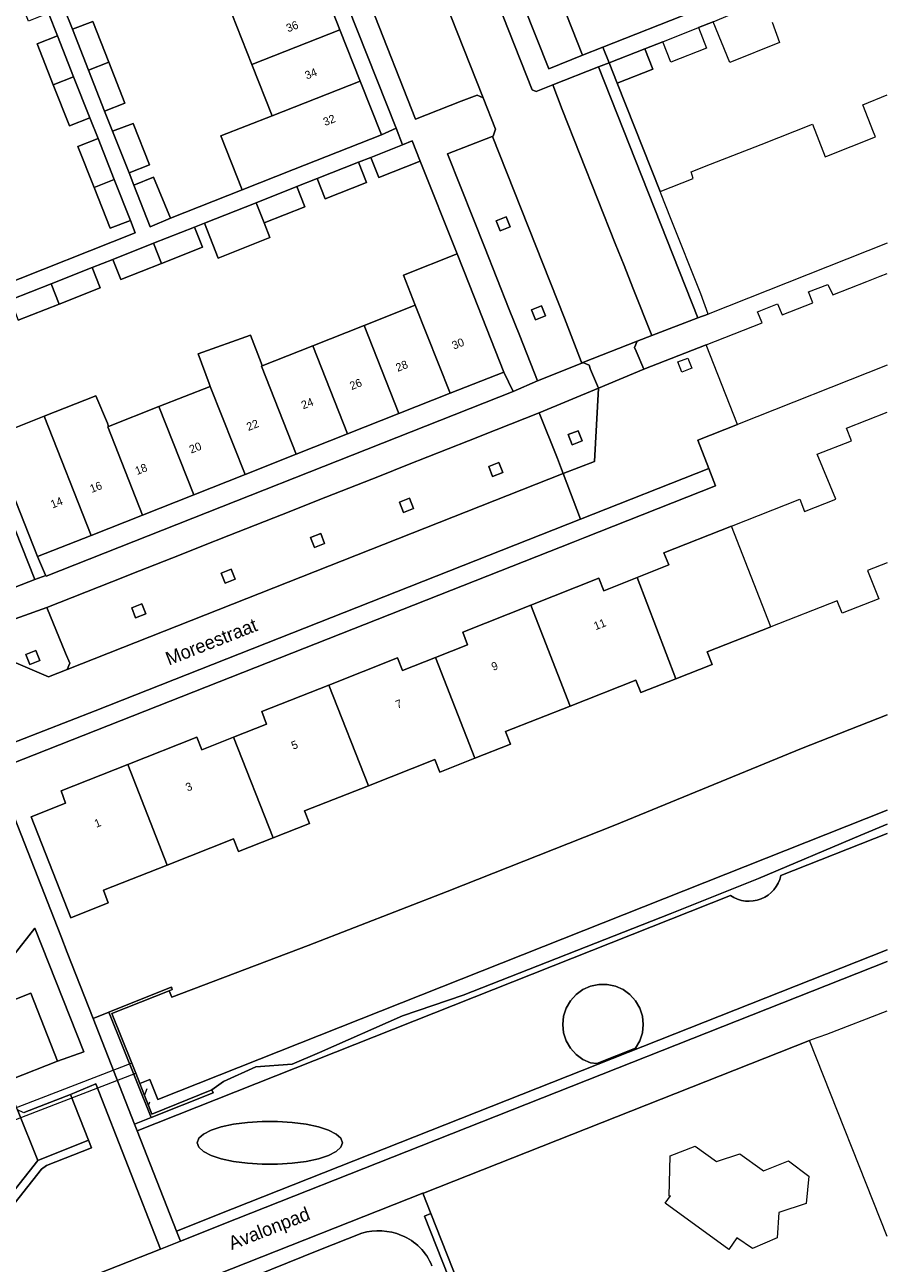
# Model space of a CAD drawing. Header units: metres. Extents: x 151448 to 154749, y 463108 to 465296.
# Tile 426 of 449: x 154666 to 154746, y 464774 to 464889. Entities that reach past the tile are written whole.
import ezdxf
from ezdxf.enums import TextEntityAlignment as Align

# ---------------------------------------------------------------- set-up
doc = ezdxf.new("R2010")
doc.units = ezdxf.units.M
for name, color, linetype, lineweight in [('B-PV-GK-BESCHOEIING-G', 253, 'Continuous', 9), ('B-PV-GR-GROENVOORZIENING-GV', 253, 'Continuous', 9), ('B-PV-GR-HAAG-GV', 253, 'Continuous', 9), ('B-PV-KW-KUNSTWERK_DUIKER-G', 253, 'Continuous', 9), ('B-PV-KW-KUNSTWERK_DUIKER-GV', 253, 'Continuous', 9), ('B-PV-OG-BEBOUWING-GV', 1, 'Continuous', 9), ('B-PV-OG-BEBOUWING-T18', 2, 'Continuous', 9), ('B-PV-OG-TERREIN_BEGROEID-GV', 253, 'Continuous', 9), ('B-PV-OG-TERREIN_ERF-GV', 253, 'Continuous', 9), ('B-PV-OG-TERREIN_OEVER-GV', 253, 'Continuous', 9), ('B-PV-OG-TOPOGRAFIE-T18', 2, 'Continuous', 9), ('B-PV-OG-WATER_SLOOT-GV', 253, 'Continuous', 9), ('B-PV-VH-GESLOTENVERHARDING_BETON-GV', 253, 'Continuous', 9), ('B-PV-VH-OPENVERHARDING_BETONSTRAATSTEEN-GV', 253, 'Continuous', 9), ('B-PV-VH-OPENVERHARDING_TEGEL-GV', 253, 'Continuous', 9)]:
    doc.layers.add(name, color=color, linetype=linetype, lineweight=lineweight)
doc.styles.add('Drong', font='txt', dxfattribs={"height": 1.8})

msp = doc.modelspace()

# ---------------------------------------------------------------- linework, layer by layer
at = {"layer": 'B-PV-GK-BESCHOEIING-G', "flags": 128}
msp.add_lwpolyline([(154679.732, 464799.189), (154679.965, 464798.589), (154692.592, 464803.386), (154705.449, 464808.37), (154720.95, 464814.51), (154738.231, 464821.613), (154746.161, 464824.727)], dxfattribs=at)
at = {"layer": 'B-PV-GR-GROENVOORZIENING-GV', "flags": 128}
for points in [[(154709.968, 464870.432), (154710.335, 464869.502), (154711.266, 464869.87), (154710.898, 464870.8)], [(154713.239, 464862.195), (154713.607, 464861.265), (154714.537, 464861.632), (154714.169, 464862.563)], [(154716.648, 464850.637), (154717.015, 464849.707), (154717.946, 464850.074), (154717.578, 464851.004)], [(154709.285, 464847.683), (154709.653, 464846.753), (154710.583, 464847.121), (154710.215, 464848.051)], [(154701.034, 464844.38), (154701.402, 464843.45), (154702.332, 464843.817), (154701.964, 464844.747)], [(154692.811, 464841.122), (154693.179, 464840.192), (154694.109, 464840.56), (154693.741, 464841.49)], [(154684.541, 464837.816), (154684.909, 464836.886), (154685.839, 464837.253), (154685.471, 464838.184)], [(154676.255, 464834.619), (154676.622, 464833.689), (154677.552, 464834.056), (154677.185, 464834.986)], [(154666.466, 464830.312), (154666.833, 464829.382), (154667.763, 464829.75), (154667.396, 464830.68)], [(154661.446, 464775.713), (154662.03, 464775.24), (154667.919, 464782.695), (154668.385, 464783.015), (154672.537, 464784.663), (154672.26, 464785.36), (154667.58, 464783.474), (154664.245, 464779.254)]]:
    msp.add_lwpolyline(points, close=True, dxfattribs=at)
at = {"layer": 'B-PV-GR-HAAG-GV', "flags": 128}
msp.add_lwpolyline([(154662.03, 464775.24), (154667.919, 464782.695), (154668.385, 464783.015), (154672.537, 464784.663), (154672.26, 464785.36), (154667.58, 464783.474), (154664.245, 464779.254), (154661.446, 464775.713)], close=True, dxfattribs=at)
at = {"layer": 'B-PV-KW-KUNSTWERK_DUIKER-G', "flags": 128}
for points in [[(154677.441, 464789.502), (154677.69, 464790.15)], [(154677.815, 464788.562), (154677.95, 464788.91)]]:
    msp.add_lwpolyline(points, dxfattribs=at)
at = {"layer": 'B-PV-KW-KUNSTWERK_DUIKER-GV', "flags": 128}
msp.add_lwpolyline([(154612.2, 464766.699), (154676.626, 464791.551), (154676.256, 464792.48), (154611.838, 464767.631), (154611.852, 464767.594), (154612.148, 464766.832)], close=True, dxfattribs=at)
at = {"layer": 'B-PV-OG-BEBOUWING-GV', "flags": 128}
for points in [[(154719.861, 464886.48), (154728.156, 464889.759), (154726.192, 464894.726), (154715.988, 464890.74), (154717.97, 464885.733)], [(154695.529, 464888.097), (154693.656, 464892.839), (154685.508, 464889.624), (154685.523, 464889.585), (154687.382, 464884.883)], [(154672.264, 464884.345), (154674.139, 464885.092), (154672.65, 464888.87), (154670.768, 464888.139)], [(154697.401, 464883.357), (154695.529, 464888.097), (154687.382, 464884.883), (154689.255, 464880.143)], [(154669.006, 464883.011), (154670.885, 464883.756), (154669.392, 464887.531), (154667.51, 464886.79)], [(154720.43, 464885.04), (154721.185, 464883.142), (154724.48, 464884.44), (154723.74, 464886.34)], [(154673.752, 464880.57), (154675.63, 464881.31), (154674.139, 464885.092), (154672.264, 464884.345)], [(154670.885, 464883.756), (154669.006, 464883.011), (154670.51, 464879.21), (154672.387, 464879.959)], [(154699.366, 464878.383), (154697.401, 464883.357), (154689.255, 464880.143), (154684.515, 464878.27), (154686.48, 464873.297), (154691.22, 464875.17)], [(154676.019, 464874.849), (154677.9, 464875.59), (154676.38, 464879.42), (154674.49, 464878.71)], [(154672.772, 464873.515), (154674.643, 464874.252), (154673.146, 464878.038), (154671.27, 464877.3)], [(154702.96, 464875.94), (154702.21, 464877.81), (154701.323, 464877.457), (154698.39, 464876.29), (154699.13, 464874.43)], [(154693.42, 464874.33), (154694.16, 464872.46), (154697.98, 464873.98), (154697.24, 464875.85)], [(154674.643, 464874.252), (154672.772, 464873.515), (154674.27, 464869.74), (154676.141, 464870.466)], [(154676.46, 464873.73), (154677.96, 464869.86), (154679.86, 464870.66), (154678.26, 464874.46)], [(154687.766, 464872.099), (154688.506, 464870.231), (154692.29, 464871.73), (154691.55, 464873.6)], [(154688.506, 464870.231), (154687.766, 464872.099), (154682.982, 464870.202), (154684.265, 464866.97), (154689.046, 464868.867)], [(154678.284, 464868.343), (154679.024, 464866.473), (154682.81, 464867.97), (154682.07, 464869.84)], [(154678.284, 464868.343), (154674.51, 464866.85), (154675.25, 464864.98), (154679.024, 464866.473)], [(154702.497, 464862.606), (154705.716, 464854.463), (154710.693, 464856.433), (154707.473, 464864.573), (154706.369, 464867.363), (154701.394, 464865.396)], [(154672.59, 464866.09), (154668.806, 464864.593), (154669.545, 464862.722), (154673.33, 464864.22)], [(154669.545, 464862.722), (154668.806, 464864.593), (154665.03, 464863.1), (154665.75, 464861.22)], [(154697.754, 464860.731), (154700.972, 464852.585), (154705.716, 464854.463), (154702.497, 464862.606)], [(154696.228, 464850.707), (154700.972, 464852.585), (154697.754, 464860.731), (154693.011, 464858.856)], [(154686.74, 464846.951), (154691.484, 464848.829), (154688.268, 464856.981), (154688.332, 464857.006), (154688.224, 464857.281), (154687.251, 464859.849), (154682.413, 464858.12), (154683.412, 464855.363), (154683.519, 464855.103)], [(154688.332, 464857.006), (154688.268, 464856.981), (154691.484, 464848.829), (154696.228, 464850.707), (154693.011, 464858.856)], [(154683.519, 464855.103), (154678.782, 464853.23), (154681.996, 464845.073), (154686.74, 464846.951)], [(154668.172, 464852.337), (154672.506, 464841.316), (154677.252, 464843.195), (154674.039, 464851.355), (154674.125, 464851.389), (154674.006, 464851.689), (154672.953, 464854.23)], [(154667.54, 464839.35), (154672.506, 464841.316), (154668.172, 464852.337), (154663.195, 464850.367), (154664.249, 464847.826), (154664.365, 464847.531), (154664.32, 464847.513)], [(154677.252, 464843.195), (154681.996, 464845.073), (154678.782, 464853.23), (154674.125, 464851.389), (154674.039, 464851.355)], [(154731.737, 464842.177), (154725.48, 464839.7), (154725.94, 464838.58), (154723.011, 464837.42), (154726.617, 464828.054), (154729.949, 464829.37), (154729.491, 464830.53), (154735.379, 464832.855)], [(154713.175, 464834.86), (154716.818, 464825.528), (154722.906, 464827.931), (154723.364, 464826.77), (154726.617, 464828.054), (154723.011, 464837.42), (154719.93, 464836.2), (154719.47, 464837.36)], [(154716.818, 464825.528), (154713.175, 464834.86), (154706.88, 464832.36), (154707.33, 464831.2), (154704.35, 464830.027), (154708.018, 464820.712), (154711.309, 464822.011), (154710.851, 464823.173)], [(154694.503, 464827.475), (154698.152, 464818.16), (154704.302, 464820.587), (154704.761, 464819.426), (154708.018, 464820.712), (154704.35, 464830.027), (154701.31, 464828.83), (154700.86, 464829.98)], [(154698.152, 464818.16), (154694.503, 464827.475), (154688.3, 464825.03), (154688.72, 464823.86), (154685.685, 464822.655), (154689.331, 464813.333), (154692.717, 464814.671), (154692.258, 464815.834)], [(154689.331, 464813.333), (154685.685, 464822.655), (154682.75, 464821.49), (154682.28, 464822.66), (154675.902, 464820.126), (154679.55, 464810.817), (154685.691, 464813.242), (154686.151, 464812.076)], [(154675.902, 464820.126), (154669.72, 464817.67), (154670.13, 464816.53), (154666.97, 464815.28), (154670.63, 464805.95), (154674.095, 464807.319), (154673.635, 464808.482), (154679.55, 464810.817)]]:
    msp.add_lwpolyline(points, close=True, dxfattribs=at)
at = {"layer": 'B-PV-OG-TERREIN_BEGROEID-GV', "flags": 128}
for points in [[(154662.712, 464797.296), (154666.93, 464798.97), (154669.4, 464792.663), (154671.82, 464793.53), (154667.31, 464804.99), (154661.81, 464798), (154662.208, 464797.096)], [(154678.93, 464775.28), (154672.93, 464790.59), (154670.6, 464789.586), (154672.26, 464785.36), (154672.537, 464784.663), (154668.385, 464783.015), (154667.919, 464782.695), (154662.03, 464775.24), (154667.51, 464770.8), (154669.208, 464771.466)], [(154726.1, 464780.23), (154725.99, 464780.19), (154726.07, 464783.93), (154728.39, 464784.8), (154730.37, 464783.39), (154732.51, 464784.1), (154734.596, 464782.614), (154734.7, 464782.54), (154737.02, 464783.46), (154738.92, 464782.04), (154738.66, 464779.51), (154736.14, 464778.68), (154735.98, 464776.34), (154733.7, 464775.34), (154732.25, 464776.32), (154731.51, 464775.26), (154725.61, 464779.53)]]:
    msp.add_lwpolyline(points, close=True, dxfattribs=at)
for points in [[(154746.161, 464802.968), (154685.582, 464779.01), (154680.396, 464776.952), (154680.761, 464776.021), (154685.95, 464778.08), (154701.711, 464784.313), (154746.161, 464801.893)], [(154746.161, 464776.456), (154738.959, 464794.596), (154703.249, 464780.477), (154703.203, 464780.459), (154703.941, 464778.589), (154713.929, 464753.302), (154728.274, 464759.005), (154741.374, 464764.155), (154746.161, 464766.056)]]:
    msp.add_lwpolyline(points, dxfattribs=at)
at = {"layer": 'B-PV-OG-TERREIN_ERF-GV', "flags": 128}
for points in [[(154704.703, 464919.257), (154702.77, 464924.14), (154699.598, 464922.879), (154714.856, 464884.495), (154717.97, 464885.733), (154715.988, 464890.74), (154714.119, 464895.464), (154712.234, 464900.227), (154710.446, 464904.744), (154708.468, 464909.743), (154706.675, 464914.272)], [(154693.656, 464892.839), (154695.529, 464888.097), (154697.401, 464883.357), (154699.366, 464878.383), (154700.72, 464878.98), (154685.509, 464917.297), (154684.2, 464916.78), (154686.165, 464911.806), (154688.037, 464907.065), (154689.91, 464902.323), (154691.783, 464897.581)], [(154668.57, 464889.63), (154666.7, 464888.88), (154665.166, 464892.716), (154654.246, 464888.396), (154656.214, 464883.424), (154658.09, 464878.687), (154659.96, 464873.964), (154662.652, 464875.03), (154664.534, 464870.277), (154661.842, 464869.211), (154663.81, 464864.24), (154676.582, 464869.305), (154676.141, 464870.466), (154674.27, 464869.74), (154672.772, 464873.515), (154671.27, 464877.3), (154673.146, 464878.038), (154672.387, 464879.959), (154670.51, 464879.21), (154669.006, 464883.011), (154667.51, 464886.79), (154669.392, 464887.531)], [(154705.716, 464854.463), (154700.972, 464852.585), (154696.228, 464850.707), (154691.484, 464848.829), (154686.74, 464846.951), (154681.996, 464845.073), (154677.252, 464843.195), (154672.506, 464841.316), (154667.54, 464839.35), (154668.293, 464837.636), (154668.304, 464837.61), (154668.34, 464837.53), (154711.55, 464854.62), (154710.693, 464856.433)], [(154703.941, 464778.589), (154703.361, 464778.341), (154714.967, 464748.953), (154715.571, 464749.193), (154715.544, 464749.258), (154713.929, 464753.302)]]:
    msp.add_lwpolyline(points, close=True, dxfattribs=at)
for points in [[(154670.008, 464890.059), (154670.768, 464888.139), (154672.65, 464888.87), (154674.139, 464885.092), (154675.63, 464881.31), (154673.752, 464880.57), (154674.49, 464878.71), (154676.38, 464879.42), (154677.9, 464875.59), (154676.019, 464874.849), (154676.46, 464873.73), (154678.26, 464874.46), (154679.86, 464870.66), (154686.48, 464873.297), (154684.515, 464878.27), (154689.255, 464880.143), (154687.382, 464884.883), (154685.523, 464889.585)], [(154735.525, 464888.812), (154736.199, 464886.91), (154731.604, 464885.073), (154730.07, 464888.844), (154728.69, 464888.3), (154729.45, 464886.41), (154726.15, 464885.09), (154725.4, 464886.99), (154723.74, 464886.34), (154724.48, 464884.44), (154721.185, 464883.142), (154725.161, 464873.128), (154728.204, 464874.339), (154728.015, 464874.961), (154729.814, 464875.665), (154734.494, 464877.496), (154739.251, 464879.358), (154740.43, 464876.353), (154740.583, 464876.413), (154745.065, 464878.183), (154744.891, 464878.624), (154743.918, 464881.138), (154746.161, 464882.073)], [(154663.195, 464850.367), (154668.172, 464852.337), (154672.953, 464854.23), (154674.006, 464851.689), (154674.125, 464851.389), (154678.782, 464853.23), (154683.519, 464855.103), (154683.412, 464855.363), (154682.413, 464858.12), (154687.251, 464859.849), (154688.224, 464857.281), (154688.332, 464857.006), (154693.011, 464858.856), (154697.754, 464860.731), (154702.497, 464862.606), (154701.394, 464865.396), (154706.369, 464867.363), (154702.96, 464875.94), (154699.13, 464874.43), (154698.39, 464876.29), (154697.24, 464875.85), (154697.98, 464873.98), (154694.16, 464872.46), (154693.42, 464874.33), (154691.55, 464873.6), (154692.29, 464871.73), (154688.506, 464870.231), (154689.046, 464868.867), (154684.265, 464866.97), (154682.982, 464870.202), (154682.07, 464869.84), (154682.81, 464867.97), (154679.024, 464866.473), (154675.25, 464864.98), (154674.51, 464866.85), (154672.59, 464866.09), (154673.33, 464864.22), (154669.545, 464862.722), (154665.75, 464861.22)], [(154746.161, 464857.067), (154732.319, 464851.583), (154728.63, 464850.12), (154729.652, 464847.512), (154730.285, 464845.895), (154718.194, 464841.125), (154717.117, 464840.7), (154665.05, 464820.158), (154664.434, 464818.779), (154664.21, 464818.28), (154669.698, 464804.267), (154670.295, 464802.743), (154672.697, 464796.61), (154674.15, 464797.21), (154679.92, 464799.53), (154679.961, 464799.424), (154680.01, 464799.3), (154679.732, 464799.189), (154679.965, 464798.589), (154692.592, 464803.386), (154705.449, 464808.37), (154720.95, 464814.51), (154738.231, 464821.613), (154746.161, 464824.727)], [(154746.161, 464838.765), (154744.346, 464838.059), (154745.372, 464835.458), (154741.976, 464834.117), (154741.517, 464835.278), (154735.379, 464832.855), (154729.491, 464830.53), (154729.949, 464829.37), (154726.617, 464828.054), (154723.364, 464826.77), (154722.906, 464827.931), (154716.818, 464825.528), (154710.851, 464823.173), (154711.309, 464822.011), (154708.018, 464820.712), (154704.761, 464819.426), (154704.302, 464820.587), (154698.152, 464818.16), (154692.258, 464815.834), (154692.717, 464814.671), (154689.331, 464813.333), (154686.151, 464812.076), (154685.691, 464813.242), (154679.55, 464810.817), (154673.635, 464808.482), (154674.095, 464807.319), (154670.63, 464805.95), (154666.97, 464815.28), (154670.13, 464816.53), (154669.72, 464817.67), (154675.902, 464820.126), (154682.28, 464822.66), (154682.75, 464821.49), (154685.685, 464822.655), (154688.72, 464823.86), (154688.3, 464825.03), (154694.503, 464827.475), (154700.86, 464829.98), (154701.31, 464828.83), (154704.35, 464830.027), (154707.33, 464831.2), (154706.88, 464832.36), (154713.175, 464834.86), (154719.47, 464837.36), (154719.93, 464836.2), (154723.011, 464837.42), (154725.94, 464838.58), (154725.48, 464839.7), (154731.737, 464842.177), (154738.061, 464844.68), (154738.521, 464843.52), (154741.4, 464844.66), (154739.68, 464848.84), (154742.86, 464850.08), (154742.4, 464851.23), (154746.161, 464852.715)]]:
    msp.add_lwpolyline(points, dxfattribs=at)
at = {"layer": 'B-PV-OG-TERREIN_OEVER-GV', "flags": 128}
for points in [[(154746.161, 464814.61), (154743.708, 464813.586), (154734.257, 464809.56), (154726.078, 464806.307), (154706.94, 464798.788), (154701.316, 464796.855), (154693.63, 464793.469), (154691.114, 464792.408), (154687.754, 464792.164), (154684.736, 464790.806), (154683.666, 464790.03), (154683.79, 464789.73), (154678.05, 464787.46), (154676.518, 464786.855), (154676.768, 464786.217), (154731.658, 464807.997)], [(154736.328, 464809.85), (154746.161, 464813.752)], [(154746.161, 464813.752), (154736.328, 464809.85)], [(154731.658, 464807.997), (154676.768, 464786.217), (154680.396, 464776.952), (154685.582, 464779.01), (154746.161, 464802.968)]]:
    msp.add_lwpolyline(points, dxfattribs=at)
at = {"layer": 'B-PV-OG-TERREIN_OEVER-GV'}
for points in [[(154731.658, 464807.997, 0.5316018), (154736.328, 464809.85)], [(154736.328, 464809.85, -0.5316018), (154731.658, 464807.997)]]:
    msp.add_lwpolyline(points, format="xyb", dxfattribs=at)
at = {"layer": 'B-PV-OG-TERREIN_OEVER-GV', "flags": 128}
for points in [[(154716.846, 464798.254), (154716.456, 464797.579), (154716.216, 464796.837), (154716.134, 464796.062), (154716.216, 464795.287), (154716.456, 464794.545), (154716.846, 464793.87), (154717.368, 464793.291), (154717.999, 464792.833), (154718.711, 464792.516), (154719.281, 464792.46), (154722.882, 464793.87), (154723.272, 464794.545), (154723.512, 464795.287), (154723.594, 464796.062), (154723.512, 464796.837), (154723.272, 464797.579), (154722.882, 464798.254), (154722.36, 464798.833), (154721.729, 464799.291), (154721.017, 464799.608), (154720.254, 464799.771), (154719.474, 464799.771), (154718.711, 464799.608), (154717.999, 464799.291), (154717.368, 464798.833)], [(154716.216, 464796.837), (154716.456, 464797.579), (154716.846, 464798.254), (154717.368, 464798.833), (154717.999, 464799.291), (154718.711, 464799.608), (154719.474, 464799.771), (154720.254, 464799.771), (154721.017, 464799.608), (154721.729, 464799.291), (154722.36, 464798.833), (154722.882, 464798.254), (154723.272, 464797.579), (154723.512, 464796.837), (154723.594, 464796.062), (154723.512, 464795.287), (154723.272, 464794.545), (154722.882, 464793.87), (154719.281, 464792.46), (154718.711, 464792.516), (154717.999, 464792.833), (154717.368, 464793.291), (154716.846, 464793.87), (154716.456, 464794.545), (154716.216, 464795.287), (154716.134, 464796.062)], [(154672.697, 464796.61), (154676.518, 464786.855), (154678.05, 464787.46), (154674.15, 464797.21)], [(154684.541, 464786.6), (154683.602, 464786.291), (154682.9, 464785.931), (154682.467, 464785.536), (154682.32, 464785.122), (154682.467, 464784.708), (154682.9, 464784.313), (154683.602, 464783.953), (154684.541, 464783.644), (154685.677, 464783.399), (154686.959, 464783.23), (154688.331, 464783.144), (154689.735, 464783.144), (154691.107, 464783.23), (154692.389, 464783.399), (154693.525, 464783.644), (154694.464, 464783.953), (154695.166, 464784.313), (154695.599, 464784.708), (154695.746, 464785.122), (154695.599, 464785.536), (154695.166, 464785.931), (154694.464, 464786.291), (154693.525, 464786.6), (154692.389, 464786.845), (154691.107, 464787.014), (154689.735, 464787.1), (154688.331, 464787.1), (154686.959, 464787.014), (154685.677, 464786.845)], [(154686.959, 464787.014), (154688.331, 464787.1), (154689.735, 464787.1), (154691.107, 464787.014), (154692.389, 464786.845), (154693.525, 464786.6), (154694.464, 464786.291), (154695.166, 464785.931), (154695.599, 464785.536), (154695.746, 464785.122), (154695.599, 464784.708), (154695.166, 464784.313), (154694.464, 464783.953), (154693.525, 464783.644), (154692.389, 464783.399), (154691.107, 464783.23), (154689.735, 464783.144), (154688.331, 464783.144), (154686.959, 464783.23), (154685.677, 464783.399), (154684.541, 464783.644), (154683.602, 464783.953), (154682.9, 464784.313), (154682.467, 464784.708), (154682.32, 464785.122), (154682.467, 464785.536), (154682.9, 464785.931), (154683.602, 464786.291), (154684.541, 464786.6), (154685.677, 464786.845)]]:
    msp.add_lwpolyline(points, close=True, dxfattribs=at)
at = {"layer": 'B-PV-OG-WATER_SLOOT-GV', "flags": 128}
for points in [[(154746.161, 464824.727), (154738.231, 464821.613), (154720.95, 464814.51), (154705.449, 464808.37), (154692.592, 464803.386), (154679.965, 464798.589), (154679.732, 464799.189), (154674.43, 464797.07), (154676.256, 464792.48), (154676.626, 464791.551), (154676.999, 464790.612), (154677.93, 464790.977), (154678.668, 464789.122), (154746.161, 464815.903)], [(154746.161, 464815.903), (154678.668, 464789.122), (154677.93, 464790.977), (154676.999, 464790.612), (154677.441, 464789.502), (154677.815, 464788.562), (154678.13, 464787.77), (154683.666, 464790.03), (154684.736, 464790.806), (154687.754, 464792.164), (154691.114, 464792.408), (154693.63, 464793.469), (154701.316, 464796.855), (154706.94, 464798.788), (154726.078, 464806.307), (154734.257, 464809.56), (154743.708, 464813.586), (154746.161, 464814.61)]]:
    msp.add_lwpolyline(points, dxfattribs=at)
at = {"layer": 'B-PV-VH-GESLOTENVERHARDING_BETON-GV', "flags": 128}
msp.add_lwpolyline([(154676.256, 464792.48), (154674.43, 464797.07), (154679.732, 464799.189), (154680.01, 464799.3), (154679.961, 464799.424), (154679.92, 464799.53), (154674.15, 464797.21), (154678.05, 464787.46), (154683.79, 464789.73), (154683.666, 464790.03), (154678.13, 464787.77), (154677.815, 464788.562), (154677.441, 464789.502), (154676.999, 464790.612), (154676.626, 464791.551)], close=True, dxfattribs=at)
at = {"layer": 'B-PV-VH-OPENVERHARDING_BETONSTRAATSTEEN-GV', "flags": 128}
for points in [[(154684.834, 464942.277), (154688.019, 464934.28), (154688.123, 464934.019), (154692.886, 464921.976), (154694.53, 464917.82), (154708.78, 464881.8), (154709.92, 464878.89), (154709.71, 464878.26), (154709.637, 464878.232), (154716.292, 464861.401), (154717.852, 464857.405), (154717.908, 464857.262), (154718.01, 464857.303), (154723.01, 464859.29), (154724.385, 464859.82), (154722.621, 464864.219), (154721.812, 464866.29), (154720.981, 464868.33), (154717.727, 464876.601), (154716.092, 464880.708), (154715.207, 464882.988), (154713.678, 464882.388), (154713.31, 464882.54), (154689.027, 464943.937)], [(154701.847, 464893.854), (154702.95, 464894.28), (154703.52, 464894.04), (154703.98, 464892.89), (154703.73, 464892.3), (154702.625, 464891.877), (154698.4, 464890.26), (154702.51, 464879.84), (154706.736, 464881.486), (154708.21, 464882.06), (154708.78, 464881.8), (154694.53, 464917.82), (154694.28, 464917.24), (154692.834, 464916.677), (154688.61, 464915.03), (154692.72, 464904.6), (154696.932, 464906.228), (154698.05, 464906.66), (154698.61, 464906.41), (154699.08, 464905.29), (154698.82, 464904.7), (154697.727, 464904.276), (154693.51, 464902.64), (154697.62, 464892.22)], [(154719.453, 464884.656), (154715.207, 464882.988), (154716.092, 464880.708), (154717.727, 464876.601), (154720.981, 464868.33), (154721.812, 464866.29), (154722.621, 464864.219), (154724.385, 464859.82), (154728.64, 464861.459)], [(154719.453, 464884.656), (154728.64, 464861.459), (154729.6, 464861.8), (154728.903, 464863.66), (154726.12, 464870.7), (154725.257, 464872.886), (154725.15, 464873.124), (154725.161, 464873.128), (154721.185, 464883.142), (154720.43, 464885.04)], [(154713.81, 464855.62), (154717.908, 464857.262), (154717.852, 464857.405), (154716.292, 464861.401), (154709.637, 464878.232), (154709.613, 464878.222), (154705.48, 464876.63), (154707.882, 464870.572), (154708.895, 464868.017), (154711.192, 464862.223), (154712.162, 464859.777)], [(154709.968, 464870.432), (154710.898, 464870.8), (154711.266, 464869.87), (154710.335, 464869.502)], [(154713.239, 464862.195), (154714.169, 464862.563), (154714.537, 464861.632), (154713.607, 464861.265)], [(154659.15, 464860.601), (154658.162, 464860.216), (154667.31, 464837.23), (154668.304, 464837.61), (154668.293, 464837.636), (154667.54, 464839.35), (154664.32, 464847.513), (154664.365, 464847.531), (154664.249, 464847.826), (154663.195, 464850.367), (154659.84, 464858.88)], [(154667.31, 464837.23), (154658.162, 464860.216), (154653.95, 464858.513), (154653, 464858.13), (154652.43, 464858.36), (154661.85, 464834.66), (154662.11, 464835.21), (154663.083, 464835.588)], [(154732.319, 464851.583), (154729.407, 464858.952), (154723.639, 464856.699), (154719.441, 464854.939), (154719.079, 464848.143), (154716.19, 464847.059), (154716.18, 464847.055), (154717.785, 464842.825), (154729.652, 464847.512), (154728.63, 464850.12)], [(154726.794, 464857.362), (154727.724, 464857.729), (154728.092, 464856.799), (154727.162, 464856.432)], [(154716.18, 464847.055), (154716.19, 464847.059), (154719.079, 464848.143), (154719.441, 464854.939), (154713.971, 464852.644), (154715.638, 464848.427), (154716.028, 464847.457)], [(154713.971, 464852.644), (154709.98, 464851.07), (154707.434, 464850.064), (154701.78, 464847.831), (154699.188, 464846.807), (154693.514, 464844.566), (154690.975, 464843.563), (154685.249, 464841.301), (154682.741, 464840.311), (154680.683, 464839.498), (154676.964, 464838.029), (154674.415, 464837.022), (154668.412, 464834.651), (154670.146, 464830.434), (154670.53, 464829.5), (154670.281, 464828.922), (154716.18, 464847.055), (154716.028, 464847.457), (154715.638, 464848.427)], [(154716.648, 464850.637), (154717.578, 464851.004), (154717.946, 464850.074), (154717.015, 464849.707)], [(154709.285, 464847.683), (154710.215, 464848.051), (154710.583, 464847.121), (154709.653, 464846.753)], [(154663.35, 464821.4), (154664.434, 464818.779), (154665.05, 464820.158), (154717.117, 464840.7), (154718.194, 464841.125), (154730.285, 464845.895), (154729.652, 464847.512), (154717.785, 464842.825), (154672.87, 464825.1)], [(154716.18, 464847.055), (154670.281, 464828.922), (154668.57, 464828.23), (154663.56, 464830.36), (154663.443, 464825.436), (154663.35, 464821.4), (154672.87, 464825.1), (154717.785, 464842.825)], [(154701.034, 464844.38), (154701.964, 464844.747), (154702.332, 464843.817), (154701.402, 464843.45)], [(154692.811, 464841.122), (154693.741, 464841.49), (154694.109, 464840.56), (154693.179, 464840.192)], [(154684.541, 464837.816), (154685.471, 464838.184), (154685.839, 464837.253), (154684.909, 464836.886)], [(154668.412, 464834.651), (154663.381, 464832.85), (154663.216, 464833.245), (154662.527, 464832.959), (154663.56, 464830.36), (154668.57, 464828.23), (154670.281, 464828.922), (154670.53, 464829.5), (154670.146, 464830.434)], [(154676.255, 464834.619), (154677.185, 464834.986), (154677.552, 464834.056), (154676.622, 464833.689)], [(154666.466, 464830.312), (154667.396, 464830.68), (154667.763, 464829.75), (154666.833, 464829.382)], [(154665.147, 464791), (154665.174, 464791.011), (154669.4, 464792.663), (154666.93, 464798.97), (154662.712, 464797.296), (154662.208, 464797.096), (154664.81, 464790.42), (154665.07, 464790.97)], [(154672.26, 464785.36), (154670.6, 464789.586), (154666.379, 464787.943), (154666.35, 464787.932), (154666.27, 464787.9), (154665.69, 464788.16), (154667.58, 464783.474)]]:
    msp.add_lwpolyline(points, close=True, dxfattribs=at)
for points in [[(154653.902, 464787.808), (154653.734, 464787.597), (154662.691, 464780.513), (154664.245, 464779.254), (154667.58, 464783.474), (154665.69, 464788.16), (154664.81, 464790.42), (154662.208, 464797.096)], [(154714.967, 464748.953), (154703.361, 464778.341), (154703.941, 464778.589), (154703.203, 464780.459), (154684.18, 464772.93), (154684.183, 464772.923), (154684.709, 464771.633), (154684.715, 464771.619), (154693.582, 464775.174), (154697.538, 464776.76)], [(154697.538, 464776.76), (154693.582, 464775.174), (154684.715, 464771.619), (154686.039, 464768.371), (154695.034, 464771.732)]]:
    msp.add_lwpolyline(points, dxfattribs=at)
at = {"layer": 'B-PV-VH-OPENVERHARDING_BETONSTRAATSTEEN-GV'}
for points in [[(154697.538, 464776.76, -0.1723848), (154701.233, 464776.553)], [(154701.233, 464776.553, 0.1723848), (154697.538, 464776.76)], [(154701.233, 464776.553, -0.2036407), (154704.03, 464773.747)], [(154704.03, 464773.747, 0.2036407), (154701.233, 464776.553)]]:
    msp.add_lwpolyline(points, format="xyb", dxfattribs=at)
at = {"layer": 'B-PV-VH-OPENVERHARDING_TEGEL-GV', "flags": 128}
for points in [[(154689.027, 464943.937), (154713.31, 464882.54), (154713.678, 464882.388), (154715.207, 464882.988), (154719.453, 464884.656), (154720.43, 464885.04), (154719.861, 464886.48), (154717.97, 464885.733), (154714.856, 464884.495), (154699.598, 464922.879), (154699.02, 464924.35), (154698.332, 464926.095), (154698.159, 464926.529), (154694.645, 464935.335), (154693.76, 464937.566), (154690.533, 464945.703), (154689.73, 464947.57), (154687.84, 464946.939), (154688.637, 464944.923)], [(154718.01, 464857.303), (154718.58, 464857.07), (154718.71, 464856.665), (154719.441, 464854.939), (154723.639, 464856.699), (154722.941, 464858.352), (154722.791, 464858.708), (154723.01, 464859.29)]]:
    msp.add_lwpolyline(points, close=True, dxfattribs=at)
for points in [[(154685.509, 464917.297), (154700.72, 464878.98), (154701.323, 464877.457), (154702.21, 464877.81), (154702.96, 464875.94), (154706.369, 464867.363), (154707.473, 464864.573), (154710.693, 464856.433), (154711.55, 464854.62), (154713.81, 464855.62), (154712.162, 464859.777), (154711.192, 464862.223), (154708.895, 464868.017), (154707.882, 464870.572), (154705.48, 464876.63), (154709.613, 464878.222), (154709.637, 464878.232), (154709.71, 464878.26), (154709.92, 464878.89), (154708.78, 464881.8), (154708.21, 464882.06), (154706.736, 464881.486), (154702.51, 464879.84), (154698.4, 464890.26)], [(154746.161, 464896.97), (154740.273, 464894.643), (154738.916, 464894.011), (154728.156, 464889.759), (154719.861, 464886.48), (154720.43, 464885.04), (154723.74, 464886.34), (154725.4, 464886.99), (154728.69, 464888.3), (154730.07, 464888.844), (154731.591, 464889.469), (154734.81, 464890.722), (154738.131, 464892.04), (154741.12, 464893.21), (154744.258, 464894.454), (154746.161, 464895.208)], [(154665.03, 464863.1), (154668.806, 464864.593), (154672.59, 464866.09), (154674.51, 464866.85), (154678.284, 464868.343), (154682.07, 464869.84), (154682.982, 464870.202), (154687.766, 464872.099), (154691.55, 464873.6), (154693.42, 464874.33), (154697.24, 464875.85), (154698.39, 464876.29), (154701.323, 464877.457), (154700.72, 464878.98), (154699.366, 464878.383), (154691.22, 464875.17), (154686.48, 464873.297), (154679.86, 464870.66), (154677.96, 464869.86), (154676.46, 464873.73), (154676.019, 464874.849), (154674.49, 464878.71), (154673.752, 464880.57), (154672.264, 464884.345), (154670.768, 464888.139), (154670.008, 464890.059)], [(154668.57, 464889.63), (154669.392, 464887.531), (154670.885, 464883.756), (154672.387, 464879.959), (154673.146, 464878.038), (154674.643, 464874.252), (154676.141, 464870.466), (154676.582, 464869.305), (154663.81, 464864.24)], [(154746.161, 464868.354), (154729.6, 464861.8), (154728.64, 464861.459), (154724.385, 464859.82), (154723.01, 464859.29), (154722.791, 464858.708), (154722.941, 464858.352), (154723.639, 464856.699), (154729.407, 464858.952), (154734.576, 464860.984), (154734.15, 464862.009), (154736.023, 464862.745), (154736.437, 464861.716), (154739.27, 464862.832), (154738.885, 464863.844), (154740.67, 464864.532), (154741.129, 464863.564), (154744.272, 464864.801), (154745.51, 464865.288), (154746.161, 464865.544)], [(154663.381, 464832.85), (154668.412, 464834.651), (154674.415, 464837.022), (154676.964, 464838.029), (154680.683, 464839.498), (154682.741, 464840.311), (154685.249, 464841.301), (154690.975, 464843.563), (154693.514, 464844.566), (154699.188, 464846.807), (154701.78, 464847.831), (154707.434, 464850.064), (154709.98, 464851.07), (154713.971, 464852.644), (154719.441, 464854.939), (154718.71, 464856.665), (154718.58, 464857.07), (154718.01, 464857.303), (154717.908, 464857.262), (154713.81, 464855.62), (154711.55, 464854.62), (154668.34, 464837.53), (154668.304, 464837.61), (154667.31, 464837.23), (154663.083, 464835.588)], [(154666.35, 464787.932), (154666.379, 464787.943), (154670.6, 464789.586), (154672.93, 464790.59), (154678.93, 464775.28), (154680.761, 464776.021), (154680.396, 464776.952), (154676.768, 464786.217), (154676.518, 464786.855), (154672.697, 464796.61), (154670.295, 464802.743), (154669.698, 464804.267), (154664.21, 464818.28)], [(154661.81, 464798), (154667.31, 464804.99), (154671.82, 464793.53), (154669.4, 464792.663), (154665.174, 464791.011)], [(154746.161, 464801.893), (154701.711, 464784.313), (154685.95, 464778.08), (154680.761, 464776.021), (154678.93, 464775.28), (154669.208, 464771.466), (154669.879, 464769.539), (154670.593, 464767.795)], [(154672.24, 464768.17), (154677.029, 464770.076), (154684.183, 464772.923), (154684.18, 464772.93), (154703.203, 464780.459), (154703.249, 464780.477), (154738.959, 464794.596), (154739.167, 464794.678), (154740.562, 464795.157), (154746.161, 464797.334)]]:
    msp.add_lwpolyline(points, dxfattribs=at)

# ---------------------------------------------------------------- texts
at = {"layer": 'B-PV-OG-BEBOUWING-T18', "style": 'Drong'}
for s, rotation, p in [('36', 21.5, (154691.106, 464888.406)), ('34', 21.5, (154692.832, 464884.037)), ('32', 21.5, (154694.53, 464879.738)), ('30', 21.6, (154706.446, 464859.054)), ('28', 21.6, (154701.246, 464856.995)), ('26', 21.6, (154696.982, 464855.308)), ('24', 21.6, (154692.499, 464853.533)), ('22', 21.6, (154687.438, 464851.529)), ('20', 21.6, (154682.141, 464849.433)), ('18', 21.6, (154677.129, 464847.448)), ('16', 21.6, (154672.94, 464845.79)), ('14', 21.6, (154669.307, 464844.352)), ('11', 21.7, (154719.564, 464833.093)), ('9', 21.7, (154709.834, 464829.229)), ('7', 21.5, (154700.964, 464825.722)), ('5', 21.5, (154691.325, 464821.923)), ('3', 21.7, (154681.549, 464818.065)), ('1', 21.7, (154673.104, 464814.71))]:
    msp.add_text(s, height=0.75, rotation=rotation, dxfattribs=at).set_placement(p, align=Align.MIDDLE)
at = {"layer": 'B-PV-OG-TOPOGRAFIE-T18', "style": 'Drong'}
for s, rotation, p in [('Moreestraat', 21.5, (154683.626, 464831.473)), ('Avalonpad', 21.3, (154689.022, 464777.064))]:
    msp.add_text(s, height=1.25, rotation=rotation, dxfattribs=at).set_placement(p, align=Align.MIDDLE)

doc.saveas('drawing.dxf')
